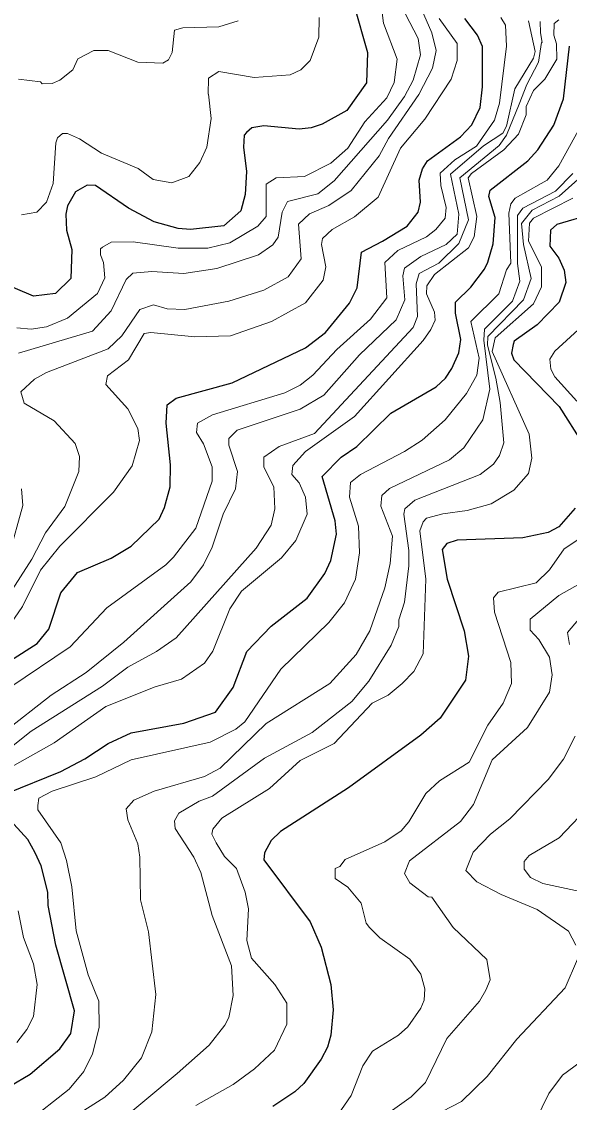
# Model space of a CAD drawing. Extents: x 423 to 448.8, y 7456.3 to 7484.
# Drawn here: x 446.664 to 447.436, y 7480.469 to 7481.99 of the extents above; entities that cross this region are included whole.
import ezdxf

# ---------------------------------------------------------------- set-up
doc = ezdxf.new("R2010")
doc.units = 0
doc.header["$LTSCALE"] = 0.032
doc.layers.add('1', color=7, linetype='Continuous', lineweight=25)
doc.layers.add('2', color=7, linetype='Continuous', lineweight=13)

msp = doc.modelspace()

# ---------------------------------------------------------------- linework, layer by layer
at = {"layer": '1'}
for points in [[(447.132, 7482.0143), (447.1513, 7481.9463), (447.1498, 7481.9037), (447.1219, 7481.865), (447.0871, 7481.8457), (447.0717, 7481.8403), (447.0547, 7481.8387), (447.0052, 7481.8434)], [(446.6153, 7481.0699), (446.6857, 7481.1148), (446.7019, 7481.1349), (446.719, 7481.1859), (446.7422, 7481.2146), (446.7901, 7481.2347), (446.818, 7481.2517), (446.8574, 7481.2896), (446.8652, 7481.3059), (446.8729, 7481.3352), (446.8736, 7481.3662), (446.8674, 7481.425), (446.869, 7481.4505), (446.8814, 7481.4598), (446.9603, 7481.4814), (447.0639, 7481.5309), (447.0918, 7481.5526), (447.1258, 7481.5936), (447.1366, 7481.6152), (447.1428, 7481.6655), (447.1722, 7481.681), (447.207, 7481.7019), (447.2225, 7481.722), (447.2256, 7481.7359), (447.224, 7481.7668), (447.2287, 7481.783), (447.2356, 7481.7939), (447.2821, 7481.8279), (447.2983, 7481.8449), (447.3099, 7481.8689), (447.313, 7481.8983), (447.313, 7481.9548), (447.306, 7481.971), (447.2882, 7481.9942)], [(446.6424, 7480.9037), (446.719, 7480.9346), (446.753, 7480.9523), (446.7855, 7480.974), (446.818, 7480.9887), (446.8922, 7481.0026), (446.9371, 7481.0181), (446.9618, 7481.0529), (446.9812, 7481.1032), (447.0152, 7481.1388), (447.0662, 7481.1782), (447.091, 7481.213), (447.0995, 7481.2316), (447.1072, 7481.2687), (447.1057, 7481.2873), (447.0871, 7481.3499), (447.1142, 7481.377), (447.1359, 7481.3917), (447.1838, 7481.4389), (447.248, 7481.476), (447.2612, 7481.4883), (447.2697, 7481.5015), (447.2797, 7481.524), (447.2828, 7481.5425), (447.2751, 7481.5797), (447.2751, 7481.5951), (447.2967, 7481.616), (447.3161, 7481.6415), (447.3207, 7481.6516), (447.3284, 7481.6771), (447.3308, 7481.7142), (447.3222, 7481.7436), (447.3238, 7481.7529), (447.3772, 7481.7939), (447.3911, 7481.8094), (447.4135, 7481.8442), (447.4274, 7481.8813), (447.4359, 7481.9556)], [(447.0052, 7481.8434), (446.9881, 7481.8403), (446.9804, 7481.8341), (446.9773, 7481.8302), (446.9765, 7481.8132), (446.9804, 7481.7792), (446.9788, 7481.7467), (446.9726, 7481.7235), (446.9487, 7481.7026), (446.9015, 7481.6972), (446.8845, 7481.6987), (446.8505, 7481.708), (446.8141, 7481.7274), (446.7677, 7481.7591), (446.7561, 7481.7598), (446.7398, 7481.7506), (446.7282, 7481.7305), (446.7259, 7481.7189), (446.7267, 7481.6964), (446.7344, 7481.6694), (446.7329, 7481.6284), (446.7112, 7481.6075), (446.6803, 7481.6036), (446.6323, 7481.6237)], [(447.4692, 7481.7196), (447.4181, 7481.7042), (447.4089, 7481.6964), (447.4081, 7481.674), (447.4205, 7481.657), (447.4282, 7481.64), (447.4305, 7481.623), (447.4212, 7481.5951), (447.3903, 7481.5634), (447.3578, 7481.5402), (447.3563, 7481.5355), (447.354, 7481.5232), (447.3571, 7481.5139), (447.4212, 7481.4482), (447.4545, 7481.3956)], [(447.4437, 7481.305), (447.4205, 7481.2788), (447.4058, 7481.271), (447.3702, 7481.2633), (447.2774, 7481.2602), (447.2627, 7481.2556), (447.2565, 7481.2471), (447.2635, 7481.2053), (447.2875, 7481.1326), (447.2936, 7481.097), (447.289, 7481.063), (447.2534, 7481.0096), (447.2264, 7480.9856), (447.1243, 7480.9114), (447.0283, 7480.8502), (447.0152, 7480.8371), (447.0059, 7480.8201), (447.0051, 7480.81), (447.0701, 7480.7227), (447.0856, 7480.6871), (447.0995, 7480.6345), (447.1026, 7480.5989), (447.0995, 7480.5633), (447.0949, 7480.5463), (447.0856, 7480.5293), (447.0616, 7480.4953), (447.0485, 7480.4836), (447.0175, 7480.4628)], [(446.647, 7480.4914), (446.6756, 7480.5084), (446.7174, 7480.544), (446.7329, 7480.5656), (446.7383, 7480.5974), (446.712, 7480.6902), (446.7012, 7480.7459), (446.7004, 7480.7644), (446.6911, 7480.8016), (446.6826, 7480.8201), (446.6726, 7480.8387), (446.6323, 7480.882)]]:
    msp.add_lwpolyline(points, dxfattribs=at)
at = {"layer": '2'}
for points in [[(447.2271, 7482.0074), (447.2418, 7481.9741), (447.248, 7481.9494), (447.2426, 7481.9246), (447.2233, 7481.8875), (447.1807, 7481.8256), (447.1675, 7481.8009), (447.1281, 7481.7521), (447.0964, 7481.7312), (447.0693, 7481.7196), (447.0539, 7481.7049), (447.0577, 7481.6562), (447.0391, 7481.6307), (447.0052, 7481.6121), (446.9557, 7481.5967), (446.8938, 7481.585), (446.869, 7481.5858), (446.8497, 7481.5912), (446.8303, 7481.585), (446.8048, 7481.5479), (446.7855, 7481.5293), (446.6989, 7481.4961), (446.6818, 7481.4868), (446.6625, 7481.469), (446.6671, 7481.4528), (446.7097, 7481.4281), (446.7391, 7481.3963), (446.7453, 7481.3777), (446.7445, 7481.3569), (446.7244, 7481.3074), (446.6973, 7481.2703), (446.678, 7481.2331), (446.6463, 7481.1836)], [(446.6571, 7481.5588), (446.6772, 7481.5572), (446.6989, 7481.5603), (446.7282, 7481.5727), (446.7708, 7481.6075), (446.7809, 7481.6292), (446.7793, 7481.6508), (446.7747, 7481.6616), (446.7747, 7481.6701), (446.7778, 7481.6725), (446.7901, 7481.6794), (446.8211, 7481.6802), (446.8845, 7481.6709), (446.9263, 7481.6709), (446.9572, 7481.6787), (446.9966, 7481.7019), (447.0082, 7481.7158), (447.0082, 7481.7614), (447.0222, 7481.7699), (447.0624, 7481.7722), (447.0995, 7481.7908), (447.1235, 7481.8117), (447.1475, 7481.8488), (447.1784, 7481.8828), (447.1885, 7481.9045), (447.1931, 7481.937), (447.1738, 7481.988), (447.1707, 7482.0097)], [(447.3943, 7481.9903), (447.395, 7481.9743), (447.3972, 7481.9604), (447.3964, 7481.9604), (447.3921, 7481.933), (447.3754, 7481.9015), (447.3649, 7481.8739), (447.3468, 7481.8303), (447.3368, 7481.8157), (447.2814, 7481.7702), (447.2932, 7481.7111), (447.2796, 7481.6775), (447.2514, 7481.6502), (447.2241, 7481.6356), (447.2196, 7481.6211), (447.2217, 7481.575), (447.2155, 7481.5595), (447.0763, 7481.4102), (447.0268, 7481.3917), (447.0052, 7481.377), (447.0052, 7481.363), (447.0191, 7481.3352), (447.0206, 7481.3043), (447.0152, 7481.2811), (446.9943, 7481.2486), (446.8814, 7481.1225), (446.8536, 7481.1032), (446.8133, 7481.0815), (446.7778, 7481.0544), (446.6772, 7480.991), (446.5635, 7480.9013)], [(446.5705, 7480.9369), (446.7051, 7481.0421), (446.7545, 7481.0738), (446.8079, 7481.1163), (446.9023, 7481.2014), (446.9201, 7481.2254), (446.9324, 7481.2502), (446.9479, 7481.2966), (446.9649, 7481.3321), (446.968, 7481.3569), (446.9557, 7481.394), (446.9557, 7481.4033), (446.9672, 7481.4149), (447.0562, 7481.4443), (447.0894, 7481.4644), (447.1397, 7481.5209), (447.1915, 7481.5703), (447.2039, 7481.5982), (447.2008, 7481.6323), (447.2032, 7481.6431), (447.2264, 7481.6593), (447.2619, 7481.6763), (447.2774, 7481.691), (447.2797, 7481.7189), (447.2681, 7481.7753), (447.3146, 7481.8152), (447.3417, 7481.8332), (447.347, 7481.8426), (447.3586, 7481.8952), (447.3849, 7481.9385), (447.3872, 7481.9478), (447.378, 7481.9911)], [(446.62, 7480.9245), (446.7097, 7480.9748), (446.7824, 7481.0258), (446.852, 7481.0537), (446.8891, 7481.0645), (446.9216, 7481.0869), (446.9332, 7481.1039), (446.9572, 7481.1635), (446.9734, 7481.1883), (447.0299, 7481.2354), (447.05, 7481.2594), (447.0662, 7481.2966), (447.0639, 7481.3205), (447.0546, 7481.3406), (447.0446, 7481.3523), (447.0461, 7481.3654), (447.0639, 7481.3847), (447.1328, 7481.4342), (447.2295, 7481.5409), (447.2403, 7481.5565), (447.2464, 7481.5696), (447.2457, 7481.5812), (447.2341, 7481.6067), (447.2348, 7481.6183), (447.2457, 7481.6338), (447.2936, 7481.6717), (447.3014, 7481.6871), (447.3053, 7481.7158), (447.2929, 7481.7699), (447.2975, 7481.7761), (447.3431, 7481.8094), (447.364, 7481.8318), (447.3749, 7481.8589), (447.3749, 7481.8705), (447.3849, 7481.8929), (447.4012, 7481.9091), (447.4181, 7481.937), (447.4174, 7481.9587), (447.4135, 7481.971), (447.4143, 7481.9872), (447.4205, 7481.9927)], [(447.3392, 7481.9958), (447.3454, 7481.9849), (447.347, 7481.9556), (447.337, 7481.8751), (447.33, 7481.8511), (447.3045, 7481.8147), (447.2743, 7481.7954), (447.2534, 7481.7769), (447.2542, 7481.7591), (447.2619, 7481.7282), (447.2604, 7481.7134), (447.2472, 7481.6972), (447.2341, 7481.6871), (447.1939, 7481.6678), (447.1753, 7481.6508), (447.1784, 7481.6013), (447.1552, 7481.5711), (447.108, 7481.5286), (447.074, 7481.4922), (447.0562, 7481.4783), (447.0346, 7481.4675), (446.9325, 7481.4365), (446.9116, 7481.4249), (446.91, 7481.4118), (446.9201, 7481.3956), (446.9324, 7481.3631), (446.9324, 7481.343), (446.9092, 7481.2772), (446.8775, 7481.2362), (446.8667, 7481.2254), (446.784, 7481.165), (446.7321, 7481.1101), (446.647, 7481.0529)], [(446.6486, 7481.1426), (446.6648, 7481.1666), (446.6903, 7481.2177), (446.7174, 7481.2517), (446.7932, 7481.3275), (446.8195, 7481.3646), (446.8296, 7481.4002), (446.8273, 7481.4172), (446.8133, 7481.4451), (446.7824, 7481.4791), (446.7847, 7481.4914), (446.8141, 7481.5139), (446.8365, 7481.551), (446.8458, 7481.5526), (446.9077, 7481.5464), (446.958, 7481.5479), (447.016, 7481.568), (447.0639, 7481.5943), (447.0887, 7481.6261), (447.0925, 7481.6446), (447.0864, 7481.6763), (447.0879, 7481.6848), (447.1011, 7481.6972), (447.1328, 7481.715), (447.166, 7481.7428), (447.1977, 7481.8117), (447.2318, 7481.8527), (447.2689, 7481.9091), (447.2774, 7481.9354), (447.2774, 7481.9594), (447.2519, 7481.9942)], [(446.6594, 7481.9091), (446.6903, 7481.9053), (446.6926, 7481.9022), (446.7066, 7481.903), (446.7174, 7481.9076), (446.7359, 7481.9223), (446.7429, 7481.9377), (446.7654, 7481.9494), (446.7855, 7481.9494), (446.8273, 7481.9331), (446.8628, 7481.9316), (446.8706, 7481.9362), (446.876, 7481.9463), (446.8791, 7481.978), (446.8907, 7481.9811), (446.9417, 7481.9826), (446.9688, 7481.9911)], [(446.8203, 7481.6361), (446.8474, 7481.6384), (446.8922, 7481.6353), (446.9386, 7481.6423), (446.9974, 7481.6616), (447.0175, 7481.6756), (447.0253, 7481.6864), (447.0307, 7481.722), (447.0384, 7481.7366), (447.081, 7481.7475), (447.1042, 7481.766), (447.1792, 7481.8511), (447.2032, 7481.8844), (447.2155, 7481.9076), (447.2256, 7481.9432), (447.2225, 7481.9664), (447.2047, 7482.0004)], [(447.0832, 7481.9958), (447.0825, 7481.9679), (447.0701, 7481.9354), (447.057, 7481.9223), (447.0423, 7481.9153), (446.9912, 7481.9114), (446.9417, 7481.92), (446.927, 7481.9106)], [(446.927, 7481.9106), (446.9267, 7481.8879), (446.9268, 7481.8879), (446.9309, 7481.8535), (446.9247, 7481.8132), (446.9147, 7481.7916), (446.8992, 7481.7722), (446.8752, 7481.7629), (446.8675, 7481.7645), (446.8489, 7481.7676), (446.828, 7481.7831), (446.7762, 7481.8047), (446.7453, 7481.8248), (446.7282, 7481.8325), (446.7213, 7481.8325), (446.7143, 7481.8264), (446.712, 7481.8194), (446.7081, 7481.7622), (446.6989, 7481.7359), (446.6849, 7481.722), (446.6633, 7481.7181)], [(447.4584, 7481.855), (447.4205, 7481.7869), (447.4043, 7481.7668), (447.3957, 7481.7622), (447.3594, 7481.7413), (447.3532, 7481.7335), (447.3501, 7481.7204), (447.3532, 7481.6499), (447.347, 7481.6407), (447.3362, 7481.6067), (447.2967, 7481.568), (447.3084, 7481.5162), (447.3053, 7481.4922), (447.2905, 7481.4667), (447.2604, 7481.4296), (447.2279, 7481.401), (447.2032, 7481.3847), (447.1413, 7481.3523), (447.1273, 7481.3414), (447.1258, 7481.3205), (447.1382, 7481.2796), (447.1397, 7481.2424), (447.1343, 7481.2053), (447.1188, 7481.172), (447.0964, 7481.1442), (447.0291, 7481.0784), (446.9781, 7481.0042), (446.9657, 7480.9941), (446.9294, 7480.9756), (446.818, 7480.9508), (446.7685, 7480.9268), (446.7066, 7480.9067), (446.688, 7480.8967), (446.6865, 7480.8866), (446.6865, 7480.8804), (446.719, 7480.834), (446.7267, 7480.8093), (446.7344, 7480.7722), (446.7406, 7480.7103), (446.7576, 7480.6484), (446.7723, 7480.6113), (446.7731, 7480.5742), (446.7638, 7480.537), (446.7515, 7480.5123), (446.7305, 7480.4875), (446.671, 7480.4403)], [(446.736, 7480.4473), (446.7809, 7480.4759), (446.8072, 7480.4999), (446.8327, 7480.5316), (446.8474, 7480.568), (446.8528, 7480.6206), (446.8427, 7480.7087), (446.8311, 7480.7536), (446.8304, 7480.8139), (446.8273, 7480.8325), (446.8133, 7480.8665), (446.811, 7480.8819), (446.8218, 7480.8943), (446.8505, 7480.9067), (446.9216, 7480.9276), (446.9433, 7480.9392), (447.0082, 7481.0019), (447.098, 7481.0583), (447.1351, 7481.0993), (447.1544, 7481.1326), (447.1753, 7481.1929), (447.1831, 7481.227), (447.1861, 7481.2656), (447.1699, 7481.3081), (447.1714, 7481.3229), (447.1823, 7481.3329), (447.2666, 7481.3731), (447.2867, 7481.3901), (447.3138, 7481.4296), (447.3235, 7481.4725), (447.315, 7481.5418), (447.316, 7481.5571), (447.3555, 7481.5967), (447.3656, 7481.6245), (447.3625, 7481.6493), (447.3625, 7481.7173), (447.3702, 7481.7274), (447.4158, 7481.7514), (447.4406, 7481.7761)], [(447.4477, 7481.7677), (447.4214, 7481.7441), (447.3831, 7481.7246), (447.3681, 7481.7058), (447.3711, 7481.6762), (447.3816, 7481.6282), (447.3711, 7481.5986), (447.3208, 7481.5468), (447.32, 7481.5345), (447.3317, 7481.4879), (447.338, 7481.4537), (447.3431, 7481.3971), (447.3369, 7481.3793), (447.3285, 7481.3669), (447.3099, 7481.3523), (447.2178, 7481.3166), (447.2039, 7481.3043), (447.2024, 7481.2966), (447.2093, 7481.2455), (447.2093, 7481.2239), (447.2032, 7481.1728), (447.1954, 7481.148), (447.1954, 7481.1387), (447.1846, 7481.1125), (447.1529, 7481.0614), (447.1289, 7481.0328), (447.0732, 7480.9895), (447.0059, 7480.9531), (446.9325, 7480.8998), (446.9139, 7480.8928), (446.8853, 7480.8758), (446.8791, 7480.865), (446.8799, 7480.8541), (446.9062, 7480.8139), (446.9162, 7480.7923), (446.9324, 7480.7319), (446.9595, 7480.6608), (446.9618, 7480.619), (446.9557, 7480.5881), (446.9502, 7480.5773), (446.9278, 7480.5494), (446.883, 7480.5092), (446.7916, 7480.4333)], [(446.9092, 7480.4643), (446.9618, 7480.4937), (446.992, 7480.5161), (447.0198, 7480.5424), (447.0376, 7480.5788), (447.0376, 7480.6082), (447.0206, 7480.6345), (446.9874, 7480.6716), (446.9812, 7480.6964), (446.9835, 7480.7412), (446.9789, 7480.7644), (446.9664, 7480.7977), (446.9495, 7480.8147), (446.9378, 7480.834), (446.9316, 7480.8464), (446.9332, 7480.8534), (446.9456, 7480.8688), (447.0129, 7480.9106), (447.0562, 7480.95), (447.1042, 7480.974), (447.1575, 7481.0305), (447.18, 7481.0421), (447.2001, 7481.0583), (447.2163, 7481.0753), (447.2295, 7481.1001), (447.2333, 7481.2053), (447.2248, 7481.2734), (447.2295, 7481.2857), (447.2341, 7481.2911), (447.2573, 7481.2973), (447.2913, 7481.302), (447.3254, 7481.3112), (447.3571, 7481.3306), (447.3779, 7481.3538), (447.3826, 7481.3755), (447.3787, 7481.4095), (447.3269, 7481.5255), (447.3308, 7481.5448), (447.3849, 7481.5928), (447.3965, 7481.6168), (447.3965, 7481.6446), (447.378, 7481.681), (447.3795, 7481.7065), (447.3849, 7481.7134), (447.4406, 7481.7413)], [(446.6594, 7481.5232), (446.7638, 7481.5541), (446.7901, 7481.5827), (446.811, 7481.6268), (446.8203, 7481.6361)], [(447.446, 7481.4559), (447.4151, 7481.4899), (447.4096, 7481.5007), (447.4081, 7481.5147), (447.4151, 7481.5263), (447.4538, 7481.5611)], [(446.6463, 7481.2393), (446.6656, 7481.3089), (446.6633, 7481.3321)], [(447.1049, 7480.445), (447.1281, 7480.4782), (447.1444, 7480.52), (447.1583, 7480.5409), (447.1946, 7480.5633), (447.2078, 7480.5749), (447.2263, 7480.6012), (447.231, 7480.6128), (447.2318, 7480.6283), (447.2263, 7480.6492), (447.2109, 7480.6701), (447.1683, 7480.7002), (447.1537, 7480.7149), (447.149, 7480.7211), (447.142, 7480.749), (447.1235, 7480.7714), (447.1057, 7480.7837), (447.1057, 7480.7977), (447.1119, 7480.8007), (447.1196, 7480.8108), (447.1753, 7480.8356), (447.1985, 7480.851), (447.2094, 7480.8634), (447.2333, 7480.9037), (447.2526, 7480.9214), (447.2944, 7480.9477), (447.3207, 7480.9996), (447.3424, 7481.0305), (447.354, 7481.0583), (447.3532, 7481.0877), (447.33, 7481.1589), (447.3285, 7481.179), (447.3354, 7481.1867), (447.3888, 7481.1999), (447.4074, 7481.2184), (447.4282, 7481.2478), (447.477, 7481.2803)], [(447.4507, 7481.1991), (447.4205, 7481.182), (447.3803, 7481.1488), (447.3803, 7481.1333), (447.3926, 7481.1202), (447.4074, 7481.0955), (447.4112, 7481.0707), (447.4074, 7481.046), (447.3764, 7480.9964), (447.3269, 7480.9508), (447.3006, 7480.8882), (447.2821, 7480.8642), (447.2101, 7480.8085), (447.2032, 7480.7907), (447.2109, 7480.7776), (447.2364, 7480.7582), (447.2418, 7480.7575), (447.272, 7480.7149), (447.3191, 7480.67), (447.3238, 7480.6414), (447.3176, 7480.6268), (447.3091, 7480.6112), (447.2627, 7480.5587), (447.2326, 7480.4968), (447.2124, 7480.4767), (447.1305, 7480.4179)], [(447.4359, 7481.1132), (447.4329, 7481.1302), (447.4924, 7481.2007)], [(447.4445, 7480.6902), (447.4344, 7480.7095), (447.3903, 7480.7404), (447.3393, 7480.7613), (447.3053, 7480.7791), (447.2898, 7480.7953), (447.2998, 7480.8209), (447.3246, 7480.8464), (447.3517, 7480.868), (447.4058, 7480.923), (447.4275, 7480.9516), (447.4437, 7480.9841)], [(447.477, 7480.7598), (447.3981, 7480.7768), (447.381, 7480.7853), (447.3718, 7480.7969), (447.3718, 7480.8077), (447.3787, 7480.8162), (447.4213, 7480.841), (447.4677, 7480.8897)], [(446.6571, 7480.5532), (446.671, 7480.5711), (446.6803, 7480.5896), (446.6857, 7480.6345), (446.6803, 7480.6639), (446.6664, 7480.701), (446.6586, 7480.7381)], [(447.1862, 7480.4195), (447.2836, 7480.4697), (447.3199, 7480.5053), (447.3617, 7480.5579), (447.4298, 7480.6298), (447.4468, 7480.6701)], [(447.388, 7480.4426), (447.4066, 7480.4813), (447.4259, 7480.5068), (447.4863, 7480.5517)]]:
    msp.add_lwpolyline(points, dxfattribs=at)

doc.saveas('drawing.dxf')
